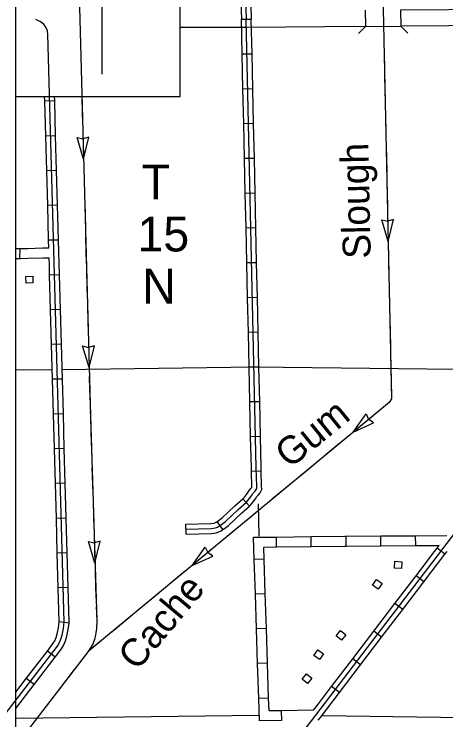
# Model space of a CAD drawing. Extents: x 1671357 to 13005564, y 567358 to 14261451.
# Drawn here: x 12758240.99 to 12758253.4, y 14259875.03 to 14259895.33 of the extents above; entities that cross this region are included whole.
import ezdxf

# ---------------------------------------------------------------- set-up
doc = ezdxf.new("R2010")
doc.units = 0
for name, color, linetype in [('1', 7, 'Continuous'), ('10', 7, 'Continuous'), ('2', 7, 'Continuous'), ('32', 7, 'Continuous'), ('35', 7, 'Continuous'), ('37', 7, 'Continuous'), ('4', 7, 'Continuous'), ('43', 7, 'Continuous'), ('5', 7, 'Continuous'), ('56', 7, 'Continuous'), ('60', 7, 'Continuous')]:
    doc.layers.add(name, color=color, linetype=linetype)

msp = doc.modelspace()

# ---------------------------------------------------------------- linework, layer by layer
at = {"layer": '1'}
msp.add_line((12758243.525, 14259893.597), (12758243.525, 14259909.598), dxfattribs=at)
at = {"layer": '10'}
msp.add_line((12758251.085, 14259895.443), (12758251.089, 14259894.969), dxfattribs=at)
msp.add_lwpolyline([(12758252.103, 14259895.45), (12758257.601, 14259895.49), (12758264.985, 14259895.609), (12758266.455, 14259895.665), (12758266.759, 14259895.697), (12758266.999, 14259895.749), (12758267.474, 14259895.892), (12758267.595, 14259895.941), (12758267.766, 14259895.99), (12758268.026, 14259896.045), (12758268.289, 14259896.068), (12758272.536, 14259896.175), (12758272.553, 14259895.7), (12758268.096, 14259895.575), (12758267.879, 14259895.53), (12758267.75, 14259895.493), (12758267.633, 14259895.445), (12758267.117, 14259895.291), (12758266.835, 14259895.229), (12758266.49, 14259895.192), (12758264.998, 14259895.136), (12758257.606, 14259895.017), (12758252.112, 14259894.977)], close=True, dxfattribs=at)
for points in [[(12758251.058, 14259894.969), (12758247.668, 14259894.944), (12758245.765, 14259894.941)], [(12758251.058, 14259894.969), (12758252.112, 14259894.977)]]:
    msp.add_lwpolyline(points, dxfattribs=at)
at = {"layer": '2'}
for p, q in [((12758245.765, 14259892.957), (12758245.765, 14259912.939)), ((12758241.044, 14259833.521), (12758241.044, 14259912.829)), ((12758241.044, 14259892.957), (12758245.765, 14259892.957))]:
    msp.add_line(p, q, dxfattribs=at)
at = {"layer": '32'}
for p, q in [((12758247.809, 14259895.176), (12758247.525, 14259895.17)), ((12758247.831, 14259894.176), (12758247.547, 14259894.17)), ((12758247.854, 14259893.176), (12758247.569, 14259893.17)), ((12758242.16, 14259892.829), (12758241.876, 14259892.821)), ((12758247.876, 14259892.176), (12758247.592, 14259892.17)), ((12758242.188, 14259891.829), (12758241.904, 14259891.821)), ((12758247.898, 14259891.176), (12758247.614, 14259891.17)), ((12758242.215, 14259890.829), (12758241.931, 14259890.821)), ((12758247.92, 14259890.177), (12758247.636, 14259890.17)), ((12758242.243, 14259889.83), (12758241.959, 14259889.822)), ((12758247.942, 14259889.177), (12758247.658, 14259889.17)), ((12758242.176, 14259888.827), (12758241.987, 14259888.822)), ((12758242.271, 14259888.83), (12758242.176, 14259888.827)), ((12758242.176, 14259888.827), (12758242.176, 14259888.827)), ((12758242.176, 14259888.827), (12758242.176, 14259888.827)), ((12758242.176, 14259888.827), (12758242.176, 14259888.827)), ((12758241.163, 14259888.297), (12758241.164, 14259888.581)), ((12758247.964, 14259888.177), (12758247.68, 14259888.171)), ((12758242.298, 14259887.83), (12758242.014, 14259887.822)), ((12758247.986, 14259887.177), (12758247.702, 14259887.171)), ((12758242.326, 14259886.83), (12758242.042, 14259886.822)), ((12758248.009, 14259886.177), (12758247.725, 14259886.171)), ((12758242.354, 14259885.831), (12758242.07, 14259885.823)), ((12758248.031, 14259885.177), (12758247.747, 14259885.171)), ((12758242.381, 14259884.831), (12758242.097, 14259884.823)), ((12758248.053, 14259884.177), (12758247.769, 14259884.171)), ((12758242.409, 14259883.831), (12758242.125, 14259883.823)), ((12758248.075, 14259883.177), (12758247.791, 14259883.171)), ((12758242.437, 14259882.831), (12758242.153, 14259882.823)), ((12758248.097, 14259882.178), (12758247.813, 14259882.171)), ((12758242.464, 14259881.832), (12758242.18, 14259881.824)), ((12758247.755, 14259881.174), (12758247.566, 14259881.386)), ((12758242.492, 14259880.832), (12758242.208, 14259880.824)), ((12758246.991, 14259880.501), (12758246.833, 14259880.736)), ((12758245.934, 14259880.37), (12758245.926, 14259880.654)), ((12758248.535, 14259880.004), (12758248.532, 14259880.288)), ((12758249.535, 14259880.015), (12758249.532, 14259880.299)), ((12758250.535, 14259880.026), (12758250.532, 14259880.31)), ((12758251.535, 14259880.034), (12758251.532, 14259880.318)), ((12758252.535, 14259880.042), (12758252.533, 14259880.326)), ((12758253.274, 14259879.873), (12758253.149, 14259879.968)), ((12758253.375, 14259879.796), (12758253.274, 14259879.873)), ((12758242.52, 14259879.832), (12758242.236, 14259879.824)), ((12758248.181, 14259879.655), (12758247.897, 14259879.646)), ((12758252.769, 14259879.001), (12758252.543, 14259879.173)), ((12758242.547, 14259878.832), (12758242.263, 14259878.824)), ((12758248.213, 14259878.655), (12758247.929, 14259878.646)), ((12758252.162, 14259878.206), (12758251.936, 14259878.378)), ((12758242.572, 14259877.812), (12758242.29, 14259877.845)), ((12758248.244, 14259877.655), (12758247.96, 14259877.646)), ((12758251.556, 14259877.41), (12758251.33, 14259877.583)), ((12758242.176, 14259876.836), (12758241.95, 14259877.009)), ((12758248.276, 14259876.656), (12758247.992, 14259876.647)), ((12758250.949, 14259876.615), (12758250.723, 14259876.787)), ((12758241.568, 14259876.042), (12758241.343, 14259876.215)), ((12758250.343, 14259875.82), (12758250.117, 14259875.992)), ((12758248.308, 14259875.656), (12758248.024, 14259875.647)), ((12758248.669, 14259875.291), (12758248.674, 14259875.007))]:
    msp.add_line(p, q, dxfattribs=at)
for points in [[(12758247.235, 14259908.798), (12758247.262, 14259907.756), (12758247.667, 14259895.181)], [(12758247.501, 14259895.934), (12758247.525, 14259895.177)], [(12758247.785, 14259895.944), (12758247.809, 14259895.186)], [(12758236.161, 14259875.068), (12758240.643, 14259875.066), (12758242.237, 14259877.15), (12758242.29, 14259877.234), (12758242.34, 14259877.348), (12758242.371, 14259877.469), (12758242.41, 14259877.653), (12758242.433, 14259877.845), (12758241.965, 14259894.737), (12758241.951, 14259894.848), (12758241.903, 14259894.951), (12758241.837, 14259895.045), (12758241.731, 14259895.115), (12758241.621, 14259895.167)], [(12758247.525, 14259895.17), (12758247.525, 14259895.178)], [(12758247.547, 14259894.17), (12758247.525, 14259895.17)], [(12758247.953, 14259882.281), (12758247.667, 14259895.181)], [(12758247.809, 14259895.176), (12758247.809, 14259895.184)], [(12758247.831, 14259894.176), (12758247.809, 14259895.176)], [(12758247.569, 14259893.17), (12758247.547, 14259894.17)], [(12758247.854, 14259893.176), (12758247.831, 14259894.176)], [(12758247.592, 14259892.17), (12758247.569, 14259893.17)], [(12758247.876, 14259892.176), (12758247.854, 14259893.176)], [(12758241.876, 14259892.821), (12758241.872, 14259892.957)], [(12758242.16, 14259892.829), (12758242.157, 14259892.957)], [(12758241.904, 14259891.821), (12758241.876, 14259892.821)], [(12758242.188, 14259891.829), (12758242.16, 14259892.829)], [(12758247.614, 14259891.17), (12758247.592, 14259892.17)], [(12758247.898, 14259891.176), (12758247.876, 14259892.176)], [(12758242.215, 14259890.829), (12758242.188, 14259891.829)], [(12758241.931, 14259890.821), (12758241.904, 14259891.821)], [(12758247.636, 14259890.17), (12758247.614, 14259891.17)], [(12758247.92, 14259890.177), (12758247.898, 14259891.176)], [(12758241.959, 14259889.822), (12758241.931, 14259890.821)], [(12758242.243, 14259889.83), (12758242.215, 14259890.829)], [(12758247.658, 14259889.17), (12758247.636, 14259890.17)], [(12758247.942, 14259889.177), (12758247.92, 14259890.177)], [(12758241.986, 14259888.84), (12758241.959, 14259889.822)], [(12758242.271, 14259888.83), (12758242.243, 14259889.83)], [(12758247.68, 14259888.171), (12758247.658, 14259889.17)], [(12758247.964, 14259888.177), (12758247.942, 14259889.177)], [(12758241.987, 14259888.822), (12758241.986, 14259888.84)], [(12758241.986, 14259888.84), (12758241.986, 14259888.84)], [(12758241.986, 14259888.84), (12758241.986, 14259888.84)], [(12758241.986, 14259888.84), (12758241.986, 14259888.84)], [(12758241.993, 14259888.605), (12758241.987, 14259888.822)], [(12758242.298, 14259887.83), (12758242.271, 14259888.83)], [(12758241.044, 14259888.582), (12758241.164, 14259888.581)], [(12758241.164, 14259888.581), (12758241.181, 14259888.581), (12758241.377, 14259888.59), (12758241.82, 14259888.601), (12758241.993, 14259888.605)], [(12758241.044, 14259888.297), (12758241.163, 14259888.297)], [(12758241.163, 14259888.297), (12758241.187, 14259888.297), (12758241.387, 14259888.306), (12758241.827, 14259888.317), (12758242.001, 14259888.321)], [(12758242.007, 14259888.09), (12758242.001, 14259888.321)], [(12758247.702, 14259887.171), (12758247.68, 14259888.171)], [(12758247.986, 14259887.177), (12758247.964, 14259888.177)], [(12758242.014, 14259887.822), (12758242.007, 14259888.09)], [(12758242.007, 14259888.09), (12758242.007, 14259888.09)], [(12758242.007, 14259888.09), (12758242.007, 14259888.09)], [(12758242.007, 14259888.09), (12758242.007, 14259888.09)], [(12758242.042, 14259886.822), (12758242.014, 14259887.822)], [(12758242.326, 14259886.83), (12758242.298, 14259887.83)], [(12758247.725, 14259886.171), (12758247.702, 14259887.171)], [(12758248.009, 14259886.177), (12758247.986, 14259887.177)], [(12758242.07, 14259885.823), (12758242.042, 14259886.822)], [(12758242.354, 14259885.831), (12758242.326, 14259886.83)], [(12758247.747, 14259885.171), (12758247.725, 14259886.171)], [(12758248.031, 14259885.177), (12758248.009, 14259886.177)], [(12758246.821, 14259871.437), (12758257.89, 14259885.95)], [(12758242.097, 14259884.823), (12758242.07, 14259885.823)], [(12758242.381, 14259884.831), (12758242.354, 14259885.831)], [(12758247.769, 14259884.171), (12758247.747, 14259885.171)], [(12758248.053, 14259884.177), (12758248.031, 14259885.177)], [(12758242.125, 14259883.823), (12758242.097, 14259884.823)], [(12758242.409, 14259883.831), (12758242.381, 14259884.831)], [(12758247.791, 14259883.171), (12758247.769, 14259884.171)], [(12758248.075, 14259883.177), (12758248.053, 14259884.177)], [(12758242.153, 14259882.823), (12758242.125, 14259883.823)], [(12758242.437, 14259882.831), (12758242.409, 14259883.831)], [(12758247.813, 14259882.171), (12758247.811, 14259882.278), (12758247.791, 14259883.171)], [(12758248.097, 14259882.178), (12758248.095, 14259882.284), (12758248.075, 14259883.177)], [(12758242.18, 14259881.824), (12758242.153, 14259882.823)], [(12758242.464, 14259881.832), (12758242.437, 14259882.831)], [(12758245.93, 14259880.512), (12758246.657, 14259880.533), (12758246.772, 14259880.55), (12758246.813, 14259880.563), (12758246.839, 14259880.574), (12758246.872, 14259880.592), (12758246.926, 14259880.628), (12758246.991, 14259880.676), (12758247.066, 14259880.73), (12758247.431, 14259881.075), (12758247.668, 14259881.287), (12758247.752, 14259881.388), (12758247.813, 14259881.47), (12758247.858, 14259881.538), (12758247.913, 14259881.597), (12758247.944, 14259881.636), (12758247.969, 14259881.687), (12758247.965, 14259881.74), (12758247.953, 14259882.281)], [(12758247.565, 14259881.385), (12758247.64, 14259881.476), (12758247.697, 14259881.552), (12758247.746, 14259881.626), (12758247.805, 14259881.69), (12758247.823, 14259881.713), (12758247.824, 14259881.715), (12758247.823, 14259881.733), (12758247.813, 14259882.171)], [(12758247.755, 14259881.174), (12758247.771, 14259881.188), (12758247.863, 14259881.3), (12758247.929, 14259881.388), (12758247.97, 14259881.45), (12758248.021, 14259881.505), (12758248.065, 14259881.56), (12758248.113, 14259881.658), (12758248.107, 14259881.746), (12758248.097, 14259882.178)], [(12758242.208, 14259880.824), (12758242.18, 14259881.824)], [(12758242.492, 14259880.832), (12758242.464, 14259881.832)], [(12758246.833, 14259880.736), (12758246.844, 14259880.744), (12758246.907, 14259880.791), (12758246.976, 14259880.84), (12758247.335, 14259881.18), (12758247.566, 14259881.386)], [(12758246.991, 14259880.501), (12758247.008, 14259880.512), (12758247.074, 14259880.561), (12758247.157, 14259880.62), (12758247.527, 14259880.97), (12758247.755, 14259881.174)], [(12758242.236, 14259879.824), (12758242.208, 14259880.824)], [(12758242.52, 14259879.832), (12758242.492, 14259880.832)], [(12758245.926, 14259880.654), (12758246.644, 14259880.675), (12758246.74, 14259880.689), (12758246.765, 14259880.697), (12758246.778, 14259880.702), (12758246.799, 14259880.713), (12758246.833, 14259880.736)], [(12758245.934, 14259880.37), (12758246.669, 14259880.391), (12758246.803, 14259880.411), (12758246.86, 14259880.429), (12758246.899, 14259880.445), (12758246.946, 14259880.47), (12758246.991, 14259880.501)], [(12758247.897, 14259879.646), (12758247.877, 14259880.28), (12758248.532, 14259880.288)], [(12758248.532, 14259880.288), (12758249.532, 14259880.299)], [(12758249.532, 14259880.299), (12758250.494, 14259880.31), (12758250.532, 14259880.31)], [(12758250.532, 14259880.31), (12758251.532, 14259880.318)], [(12758251.532, 14259880.318), (12758252.533, 14259880.326)], [(12758252.533, 14259880.326), (12758253.427, 14259880.333)], [(12758248.181, 14259879.655), (12758248.17, 14259879.999), (12758248.535, 14259880.004)], [(12758248.535, 14259880.004), (12758249.535, 14259880.015)], [(12758249.535, 14259880.015), (12758250.497, 14259880.026), (12758250.535, 14259880.026)], [(12758250.535, 14259880.026), (12758251.535, 14259880.034)], [(12758251.535, 14259880.034), (12758252.535, 14259880.042)], [(12758252.535, 14259880.042), (12758253.209, 14259880.047)], [(12758252.543, 14259879.173), (12758253.075, 14259879.871)], [(12758253.075, 14259879.871), (12758253.149, 14259879.968)], [(12758253.149, 14259879.968), (12758253.209, 14259880.047)], [(12758253.375, 14259879.796), (12758253.435, 14259879.875)], [(12758242.263, 14259878.824), (12758242.236, 14259879.824)], [(12758242.547, 14259878.832), (12758242.52, 14259879.832)], [(12758247.929, 14259878.646), (12758247.897, 14259879.646)], [(12758248.213, 14259878.655), (12758248.181, 14259879.655)], [(12758252.769, 14259879.001), (12758253.375, 14259879.796)], [(12758251.936, 14259878.378), (12758252.543, 14259879.173)], [(12758242.572, 14259877.812), (12758242.575, 14259877.838), (12758242.547, 14259878.832)], [(12758252.162, 14259878.206), (12758252.769, 14259879.001)], [(12758242.29, 14259877.845), (12758242.29, 14259877.851), (12758242.263, 14259878.824)], [(12758247.96, 14259877.646), (12758247.929, 14259878.646)], [(12758248.244, 14259877.655), (12758248.213, 14259878.655)], [(12758251.33, 14259877.583), (12758251.936, 14259878.378)], [(12758251.556, 14259877.41), (12758252.162, 14259878.206)], [(12758241.95, 14259877.009), (12758242.12, 14259877.231), (12758242.164, 14259877.301), (12758242.205, 14259877.394), (12758242.233, 14259877.502), (12758242.27, 14259877.677), (12758242.29, 14259877.845)], [(12758242.176, 14259876.836), (12758242.353, 14259877.068), (12758242.416, 14259877.167), (12758242.475, 14259877.302), (12758242.509, 14259877.437), (12758242.551, 14259877.63), (12758242.572, 14259877.812)], [(12758247.992, 14259876.647), (12758247.96, 14259877.646)], [(12758248.276, 14259876.656), (12758248.244, 14259877.655)], [(12758250.723, 14259876.787), (12758251.33, 14259877.583)], [(12758250.949, 14259876.615), (12758251.556, 14259877.41)], [(12758241.343, 14259876.215), (12758241.95, 14259877.009)], [(12758241.568, 14259876.042), (12758242.176, 14259876.836)], [(12758248.024, 14259875.647), (12758247.992, 14259876.647)], [(12758248.308, 14259875.656), (12758248.276, 14259876.656)], [(12758250.117, 14259875.992), (12758250.723, 14259876.787)], [(12758250.343, 14259875.82), (12758250.949, 14259876.615)], [(12758241.044, 14259875.824), (12758241.343, 14259876.215)], [(12758241.044, 14259875.357), (12758241.568, 14259876.042)], [(12758249.737, 14259875.494), (12758250.117, 14259875.992)], [(12758249.795, 14259875.101), (12758250.343, 14259875.82)], [(12758248.674, 14259875.007), (12758248.045, 14259874.997), (12758248.024, 14259875.647)], [(12758248.669, 14259875.291), (12758248.32, 14259875.286), (12758248.308, 14259875.656)], [(12758249.594, 14259875.307), (12758249.737, 14259875.494)], [(12758249.594, 14259875.307), (12758248.669, 14259875.291)], [(12758249.736, 14259875.025), (12758249.795, 14259875.101)]]:
    msp.add_lwpolyline(points, dxfattribs=at)
at = {"layer": '35'}
for points in [[(12758243.155, 14259884.845), (12758243.175, 14259884.095)], [(12758243.2, 14259883.284), (12758243.224, 14259882.534)], [(12758243.231, 14259882.284), (12758243.255, 14259881.535)], [(12758243.262, 14259881.285), (12758243.285, 14259880.535)]]:
    msp.add_lwpolyline(points, dxfattribs=at)
at = {"layer": '37'}
for p, q in [((12758251.087, 14259895.206), (12758251.087, 14259895.206)), ((12758252.105, 14259895.213), (12758252.105, 14259895.213))]:
    msp.add_line(p, q, dxfattribs=at)
for points in [[(12758250.889, 14259894.767), (12758251.089, 14259894.969)], [(12758252.106, 14259894.977), (12758252.309, 14259894.777)]]:
    msp.add_lwpolyline(points, dxfattribs=at)
at = {"layer": '4'}
for points in [[(12758248.04, 14259875.159), (12758241.044, 14259875.073)], [(12758257.985, 14259875.033), (12758249.853, 14259875.142)]]:
    msp.add_lwpolyline(points, dxfattribs=at)
at = {"layer": '43'}
for p, q in [((12758242.988, 14259891.157), (12758242.804, 14259891.78)), ((12758242.804, 14259891.78), (12758242.972, 14259891.74)), ((12758243.14, 14259891.789), (12758242.974, 14259891.74)), ((12758242.988, 14259891.157), (12758243.14, 14259891.789)), ((12758251.743, 14259888.789), (12758251.562, 14259889.413)), ((12758251.562, 14259889.413), (12758251.73, 14259889.372)), ((12758251.898, 14259889.421), (12758251.732, 14259889.372)), ((12758251.743, 14259888.789), (12758251.898, 14259889.421)), ((12758243.148, 14259885.159), (12758242.963, 14259885.782)), ((12758242.963, 14259885.782), (12758243.132, 14259885.742)), ((12758243.3, 14259885.791), (12758243.134, 14259885.742)), ((12758243.148, 14259885.159), (12758243.3, 14259885.791)), ((12758250.733, 14259883.299), (12758251.11, 14259883.829)), ((12758251.11, 14259883.829), (12758251.182, 14259883.671)), ((12758250.733, 14259883.299), (12758251.324, 14259883.57)), ((12758251.324, 14259883.57), (12758251.183, 14259883.67)), ((12758243.316, 14259879.535), (12758243.129, 14259880.158)), ((12758243.129, 14259880.158), (12758243.297, 14259880.118)), ((12758243.465, 14259880.168), (12758243.3, 14259880.118)), ((12758243.316, 14259879.535), (12758243.465, 14259880.168)), ((12758246.113, 14259879.47), (12758246.489, 14259880)), ((12758246.489, 14259880), (12758246.561, 14259879.843)), ((12758246.113, 14259879.47), (12758246.703, 14259879.741)), ((12758246.703, 14259879.741), (12758246.562, 14259879.841))]:
    msp.add_line(p, q, dxfattribs=at)
for points in [[(12758260.85, 14259909.073), (12758260.371, 14259907.446), (12758260.403, 14259907.271), (12758260.584, 14259905.335), (12758260.453, 14259904.732), (12758260.295, 14259904.073), (12758260.257, 14259903.994), (12758259.68, 14259903.209), (12758259.586, 14259903.119), (12758259.392, 14259903.035), (12758253.882, 14259900.961), (12758253.827, 14259900.901), (12758251.619, 14259897.599), (12758251.581, 14259897.468), (12758251.562, 14259897.279), (12758251.84, 14259884.258), (12758251.769, 14259884.156), (12758243.125, 14259876.995)], [(12758242.539, 14259908.69), (12758242.625, 14259904.802), (12758243.186, 14259883.76)], [(12758251.621, 14259894.539), (12758251.629, 14259894.164)], [(12758251.629, 14259894.164), (12758251.637, 14259893.789)], [(12758251.642, 14259893.539), (12758251.658, 14259892.789)], [(12758242.942, 14259892.907), (12758242.962, 14259892.157)], [(12758251.663, 14259892.539), (12758251.679, 14259891.789)], [(12758242.968, 14259891.907), (12758242.988, 14259891.157)], [(12758251.685, 14259891.539), (12758251.701, 14259890.789)], [(12758242.995, 14259890.907), (12758243.005, 14259890.532)], [(12758243.005, 14259890.532), (12758243.015, 14259890.157)], [(12758251.706, 14259890.539), (12758251.722, 14259889.789)], [(12758243.022, 14259889.908), (12758243.042, 14259889.158)], [(12758251.727, 14259889.539), (12758251.743, 14259888.789)], [(12758243.048, 14259888.908), (12758243.068, 14259888.158)], [(12758251.749, 14259888.539), (12758251.757, 14259888.164)], [(12758251.757, 14259888.164), (12758251.765, 14259887.789)], [(12758243.075, 14259887.908), (12758243.095, 14259887.158)], [(12758251.77, 14259887.539), (12758251.786, 14259886.789)], [(12758243.102, 14259886.908), (12758243.122, 14259886.158)], [(12758251.791, 14259886.539), (12758251.807, 14259885.789)], [(12758243.128, 14259885.908), (12758243.148, 14259885.159)], [(12758251.813, 14259885.539), (12758251.829, 14259884.79)], [(12758243.155, 14259884.909), (12758243.175, 14259884.159)], [(12758243.155, 14259884.909), (12758243.165, 14259884.534)], [(12758243.155, 14259884.909), (12758243.165, 14259884.534)], [(12758243.165, 14259884.534), (12758243.175, 14259884.159)], [(12758251.834, 14259884.54), (12758251.84, 14259884.258), (12758251.769, 14259884.156), (12758251.504, 14259883.937)], [(12758243.172, 14259884.284), (12758243.175, 14259884.159), (12758243.186, 14259883.76), (12758243.193, 14259883.534)], [(12758243.182, 14259883.909), (12758243.186, 14259883.76)], [(12758243.186, 14259883.76), (12758243.367, 14259877.89), (12758243.361, 14259877.65), (12758243.334, 14259877.474), (12758243.302, 14259877.337), (12758243.254, 14259877.21), (12758243.125, 14259876.995), (12758238.572, 14259871.081)], [(12758251.311, 14259883.777), (12758250.733, 14259883.299)], [(12758243.2, 14259883.284), (12758243.224, 14259882.534)], [(12758250.541, 14259883.139), (12758250.252, 14259882.9)], [(12758250.252, 14259882.9), (12758249.963, 14259882.661)], [(12758249.771, 14259882.501), (12758249.193, 14259882.023)], [(12758243.231, 14259882.284), (12758243.255, 14259881.535)], [(12758249.001, 14259881.863), (12758248.423, 14259881.384)], [(12758243.262, 14259881.285), (12758243.285, 14259880.535)], [(12758248.23, 14259881.225), (12758247.653, 14259880.746)], [(12758247.46, 14259880.587), (12758246.883, 14259880.108)], [(12758243.293, 14259880.285), (12758243.316, 14259879.535)], [(12758246.69, 14259879.949), (12758246.113, 14259879.47)], [(12758243.324, 14259879.286), (12758243.336, 14259878.911)], [(12758245.92, 14259879.311), (12758245.631, 14259879.071)], [(12758245.631, 14259879.071), (12758245.342, 14259878.832)], [(12758243.336, 14259878.911), (12758243.347, 14259878.536)], [(12758245.15, 14259878.673), (12758244.572, 14259878.194)], [(12758243.355, 14259878.286), (12758243.367, 14259877.89), (12758243.361, 14259877.65), (12758243.344, 14259877.537)], [(12758244.38, 14259878.035), (12758243.802, 14259877.556)], [(12758243.286, 14259877.295), (12758243.254, 14259877.21), (12758243.125, 14259876.995), (12758242.876, 14259876.671)], [(12758243.61, 14259877.397), (12758243.125, 14259876.995)], [(12758242.723, 14259876.473), (12758242.265, 14259875.879)], [(12758242.113, 14259875.68), (12758241.655, 14259875.086)]]:
    msp.add_lwpolyline(points, dxfattribs=at)
at = {"layer": '5'}
for points in [[(12758256.993, 14259885.063), (12758247.914, 14259885.169), (12758242.374, 14259885.099)], [(12758242.083, 14259885.095), (12758241.044, 14259885.082)], [(12758248.037, 14259880.313), (12758248.014, 14259881.239)]]:
    msp.add_lwpolyline(points, dxfattribs=at)
at = {"layer": '56'}
for points in [[(12758241.339, 14259887.585), (12758241.33, 14259887.782), (12758241.528, 14259887.791), (12758241.536, 14259887.594)], [(12758252.124, 14259879.38), (12758251.927, 14259879.392), (12758251.939, 14259879.589), (12758252.135, 14259879.577)], [(12758251.457, 14259878.787), (12758251.296, 14259878.901), (12758251.41, 14259879.062), (12758251.571, 14259878.949)], [(12758250.403, 14259877.324), (12758250.251, 14259877.45), (12758250.377, 14259877.602), (12758250.529, 14259877.476)], [(12758249.608, 14259876.88), (12758249.721, 14259877.041), (12758249.883, 14259876.928), (12758249.77, 14259876.766)], [(12758249.421, 14259876.078), (12758249.269, 14259876.204), (12758249.395, 14259876.356), (12758249.547, 14259876.231)]]:
    msp.add_lwpolyline(points, close=True, dxfattribs=at)

# ---------------------------------------------------------------- texts
at = {"layer": '43'}
for s, rotation, p in [('Slough', 91.273, (12758251.244, 14259888.299)), ('Gum', 39.1473, (12758248.908, 14259882.233)), ('Cache', 50.0174, (12758244.529, 14259876.413))]:
    msp.add_text(s, height=0.8001, rotation=rotation, dxfattribs=at).set_placement(p)
at = {"layer": '60'}
for s, p in [('T', (12758244.66, 14259890.001)), ('15', (12758244.538, 14259888.501)), ('N', (12758244.676, 14259887.001))]:
    msp.add_text(s, height=1, dxfattribs=at).set_placement(p)

doc.saveas('drawing.dxf')
